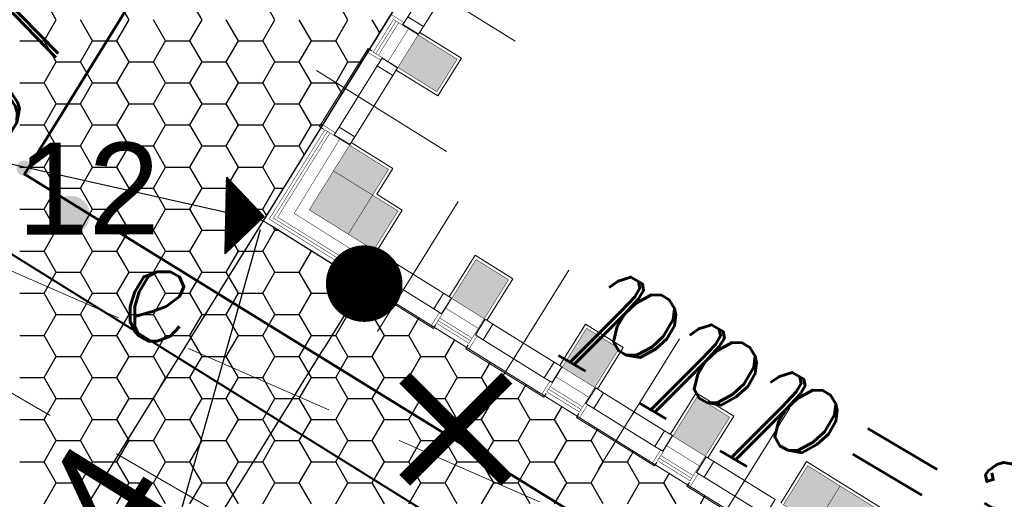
# Model space of a CAD drawing. Extents: x 4615668 to 9294084, y 5325188 to 10688993.
# Tile 616 of 656: x 4651586.73 to 4651593.16, y 5338721.3 to 5338724.44. Entities that reach past the tile are written whole.
import ezdxf

# ---------------------------------------------------------------- set-up
doc = ezdxf.new("R2010")
doc.units = 0
doc.header["$MEASUREMENT"] = 0
for name, pattern in [('DASHED', [19.05, 12.7, -6.35]), ('KTCR', [1.5, 1, -0.5]), ('l423_500', [2, 1.5, -0.5])]:
    doc.linetypes.add(name, pattern=pattern)
for name, color, linetype, lineweight in [('!0017A_GR_DR_WYMPROJ', 1, 'Continuous', 30), ('budynek', 7, 'Continuous', 53), ('chodnik', 7, 'l423_500', 13), ('e_elem_naziemne', 7, 'Continuous', 13), ('pkt_wys', 7, 'Continuous', 13), ('PROJEKTOWANA_WODA', 150, 'Continuous', 40), ('Wymiar', 7, 'Continuous', 9)]:
    doc.layers.add(name, color=color, linetype=linetype, lineweight=lineweight)
for name, color, linetype in [('1', 7, 'Continuous'), ('DIM', 7, 'Continuous'), ('OPIS', 7, 'Continuous'), ('sciany', 1, 'Continuous')]:
    doc.layers.add(name, color=color, linetype=linetype)
doc.styles.add('ARIAL_CE', font='arial.ttf', dxfattribs={"height": 15})
doc.styles.add('Style-ITALIC_1250', font='ITALIC_1250.shx')
doc.styles.add('STYLE2', font='arial.ttf')
doc.dimstyles.new('1-500', dxfattribs={"dimtxt": 1, "dimasz": 0.5, "dimexe": 0.18, "dimexo": 0.0625, "dimgap": 0.3, "dimtad": 1, "dimzin": 0, "dimdsep": 46, "dimtxsty": 'STYLE2', "dimblk": 'DOT', "dimcen": 0.09, "dimadec": 0, "dimazin": 0, "dimtfac": 1, "dimtmove": 0, "dimatfit": 0, "dimldrblk": 'DOT', "dimfxl": 0, "dimtolj": 1, "dimtzin": 0, "dimarcsym": 0})

# ---------------------------------------------------------------- blocks, each defined once
blk = doc.blocks.new('G$C30F5686F')
at = {"layer": '1', "color": 5, "linetype": 'DASHED', "ltscale": 0.8}
for p, q in [((13.2091, 15.923), (7.5875, 6.8412)), ((9.751, 10.3373), (4.4291, 11.5327))]:
    blk.add_line(p, q, dxfattribs=at)
at = {"layer": '1', "linetype": 'Continuous', "lineweight": 18}
for p, q in [((9.751, 10.3373), (13.2091, 15.923)), ((19.8894, 4.0295), (9.751, 10.3373))]:
    blk.add_line(p, q, dxfattribs=at)
at = {"layer": '1', "color": 254, "linetype": 'Continuous', "lineweight": 30, "ltscale": 0.01, "transparency": 33554528}
for p, q in [((8.4002, 11.6502), (8.3208, 11.7877)), ((8.8764, 11.6502), (8.7971, 11.7877)), ((9.3527, 11.6502), (9.2733, 11.7877)), ((9.8289, 11.6502), (9.7496, 11.7877)), ((10.3052, 11.6502), (10.2258, 11.7877)), ((8.3208, 11.5128), (8.4002, 11.6502)), ((8.6383, 11.5128), (8.5589, 11.6502)), ((8.7971, 11.5128), (8.8764, 11.6502)), ((9.1146, 11.5128), (9.0352, 11.6502)), ((9.2733, 11.5128), (9.3527, 11.6502)), ((9.5908, 11.5128), (9.5114, 11.6502)), ((9.7496, 11.5128), (9.8289, 11.6502)), ((10.0671, 11.5128), (9.9877, 11.6502)), ((10.2258, 11.5128), (10.3052, 11.6502)), ((10.5141, 11.5634), (10.4639, 11.6502)), ((8.1621, 11.5128), (8.3208, 11.5128)), ((8.4002, 11.3753), (8.3208, 11.5128)), ((8.5589, 11.3753), (8.6383, 11.5128)), ((8.6383, 11.5128), (8.7971, 11.5128)), ((8.8764, 11.3753), (8.7971, 11.5128)), ((9.0352, 11.3753), (9.1146, 11.5128)), ((9.1146, 11.5128), (9.2733, 11.5128)), ((9.3527, 11.3753), (9.2733, 11.5128)), ((9.5114, 11.3753), (9.5908, 11.5128)), ((9.5908, 11.5128), (9.7496, 11.5128)), ((9.8289, 11.3753), (9.7496, 11.5128)), ((9.9877, 11.3753), (10.0671, 11.5128)), ((10.0671, 11.5128), (10.2258, 11.5128)), ((10.3052, 11.3753), (10.2258, 11.5128)), ((8.3208, 11.2378), (8.4002, 11.3753)), ((8.4002, 11.3753), (8.5589, 11.3753)), ((8.6383, 11.2378), (8.5589, 11.3753)), ((8.7971, 11.2378), (8.8764, 11.3753)), ((8.8764, 11.3753), (9.0352, 11.3753)), ((9.1146, 11.2378), (9.0352, 11.3753)), ((9.2733, 11.2378), (9.3527, 11.3753)), ((9.3527, 11.3753), (9.5114, 11.3753)), ((9.5908, 11.2378), (9.5114, 11.3753)), ((9.7496, 11.2378), (9.8289, 11.3753)), ((9.8289, 11.3753), (9.9877, 11.3753)), ((10.0671, 11.2378), (9.9877, 11.3753)), ((10.2258, 11.2378), (10.3052, 11.3753)), ((10.3052, 11.3753), (10.397, 11.3753)), ((8.1621, 11.2378), (8.3208, 11.2378)), ((8.4002, 11.1003), (8.3208, 11.2378)), ((8.5589, 11.1003), (8.6383, 11.2378)), ((8.6383, 11.2378), (8.7971, 11.2378)), ((8.8764, 11.1003), (8.7971, 11.2378)), ((9.0352, 11.1003), (9.1146, 11.2378)), ((9.1146, 11.2378), (9.2733, 11.2378)), ((9.3527, 11.1003), (9.2733, 11.2378)), ((9.5114, 11.1003), (9.5908, 11.2378)), ((9.5908, 11.2378), (9.7496, 11.2378)), ((9.8289, 11.1003), (9.7496, 11.2378)), ((9.9877, 11.1003), (10.0671, 11.2378)), ((10.0671, 11.2378), (10.2258, 11.2378)), ((10.267, 11.1664), (10.2258, 11.2378)), ((8.3208, 10.9628), (8.4002, 11.1003)), ((8.4002, 11.1003), (8.5589, 11.1003)), ((8.6383, 10.9628), (8.5589, 11.1003)), ((8.7971, 10.9628), (8.8764, 11.1003)), ((8.8764, 11.1003), (9.0352, 11.1003)), ((9.1146, 10.9628), (9.0352, 11.1003)), ((9.2733, 10.9628), (9.3527, 11.1003)), ((9.3527, 11.1003), (9.5114, 11.1003)), ((9.5908, 10.9628), (9.5114, 11.1003)), ((9.7496, 10.9628), (9.8289, 11.1003)), ((9.8289, 11.1003), (9.9877, 11.1003)), ((10.0671, 10.9628), (9.9877, 11.1003)), ((8.1621, 10.9628), (8.3208, 10.9628)), ((8.4002, 10.8253), (8.3208, 10.9628)), ((8.5589, 10.8253), (8.6383, 10.9628)), ((8.6383, 10.9628), (8.7971, 10.9628)), ((8.8764, 10.8253), (8.7971, 10.9628)), ((9.0352, 10.8253), (9.1146, 10.9628)), ((9.1146, 10.9628), (9.2733, 10.9628)), ((9.3527, 10.8253), (9.2733, 10.9628)), ((9.5114, 10.8253), (9.5908, 10.9628)), ((9.5908, 10.9628), (9.7496, 10.9628)), ((9.8289, 10.8253), (9.7496, 10.9628)), ((9.9877, 10.8253), (10.0671, 10.9628)), ((10.0671, 10.9628), (10.1403, 10.9628)), ((8.3208, 10.6879), (8.4002, 10.8253)), ((8.4002, 10.8253), (8.5589, 10.8253)), ((8.6383, 10.6879), (8.5589, 10.8253)), ((8.7971, 10.6879), (8.8764, 10.8253)), ((8.8764, 10.8253), (9.0352, 10.8253)), ((9.1146, 10.6879), (9.0352, 10.8253)), ((9.2733, 10.6879), (9.3527, 10.8253)), ((9.3527, 10.8253), (9.5114, 10.8253)), ((9.5908, 10.6879), (9.5114, 10.8253)), ((9.7496, 10.6879), (9.8289, 10.8253)), ((9.8289, 10.8253), (9.9877, 10.8253)), ((10.02, 10.7694), (9.9877, 10.8253)), ((8.1621, 10.6879), (8.3208, 10.6879)), ((8.4002, 10.5504), (8.3208, 10.6879)), ((8.5589, 10.5504), (8.6383, 10.6879)), ((8.6383, 10.6879), (8.7971, 10.6879)), ((8.8764, 10.5504), (8.7971, 10.6879)), ((9.0352, 10.5504), (9.1146, 10.6879)), ((9.1146, 10.6879), (9.2733, 10.6879)), ((9.3527, 10.5504), (9.2733, 10.6879)), ((9.5114, 10.5504), (9.5908, 10.6879)), ((9.5908, 10.6879), (9.7496, 10.6879)), ((9.8289, 10.5504), (9.7496, 10.6879)), ((8.3208, 10.4129), (8.4002, 10.5504)), ((8.4002, 10.5504), (8.5589, 10.5504)), ((8.6383, 10.4129), (8.5589, 10.5504)), ((8.7971, 10.4129), (8.8764, 10.5504)), ((8.8764, 10.5504), (9.0352, 10.5504)), ((9.1146, 10.4129), (9.0352, 10.5504)), ((9.2733, 10.4129), (9.3527, 10.5504)), ((9.3527, 10.5504), (9.5114, 10.5504)), ((9.5908, 10.4129), (9.5114, 10.5504)), ((9.7496, 10.4129), (9.8289, 10.5504)), ((9.8289, 10.5504), (9.8837, 10.5504)), ((8.1621, 10.4129), (8.3208, 10.4129)), ((8.4002, 10.2754), (8.3208, 10.4129)), ((8.5589, 10.2754), (8.6383, 10.4129)), ((8.6383, 10.4129), (8.7971, 10.4129)), ((8.8764, 10.2754), (8.7971, 10.4129)), ((9.0352, 10.2754), (9.1146, 10.4129)), ((9.1146, 10.4129), (9.2733, 10.4129)), ((9.3527, 10.2754), (9.2733, 10.4129)), ((9.5114, 10.2754), (9.5908, 10.4129)), ((9.5908, 10.4129), (9.7496, 10.4129)), ((9.7729, 10.3724), (9.7496, 10.4129)), ((9.8289, 10.2754), (9.8169, 10.2963)), ((8.3208, 10.1379), (8.4002, 10.2754)), ((8.4002, 10.2754), (8.5589, 10.2754)), ((8.6383, 10.1379), (8.5589, 10.2754)), ((8.7971, 10.1379), (8.8764, 10.2754)), ((8.8764, 10.2754), (9.0352, 10.2754)), ((9.1146, 10.1379), (9.0352, 10.2754)), ((9.2733, 10.1379), (9.3527, 10.2754)), ((9.3527, 10.2754), (9.5114, 10.2754)), ((9.5908, 10.1379), (9.5114, 10.2754)), ((9.7496, 10.1379), (9.8289, 10.2754)), ((9.8289, 10.2754), (9.8505, 10.2754)), ((8.1621, 10.1379), (8.3208, 10.1379)), ((8.4002, 10.0005), (8.3208, 10.1379)), ((8.5589, 10.0005), (8.6383, 10.1379)), ((8.6383, 10.1379), (8.7971, 10.1379)), ((8.8764, 10.0005), (8.7971, 10.1379)), ((9.0352, 10.0005), (9.1146, 10.1379)), ((9.1146, 10.1379), (9.2733, 10.1379)), ((9.3527, 10.0005), (9.2733, 10.1379)), ((9.5114, 10.0005), (9.5908, 10.1379)), ((9.5908, 10.1379), (9.7496, 10.1379)), ((9.8289, 10.0005), (9.7496, 10.1379)), ((9.9877, 10.0005), (10.0671, 10.1379)), ((10.0671, 10.1379), (10.0646, 10.1422)), ((10.0671, 10.1379), (10.0714, 10.1379)), ((8.3208, 9.863), (8.4002, 10.0005)), ((8.4002, 10.0005), (8.5589, 10.0005)), ((8.6383, 9.863), (8.5589, 10.0005)), ((8.7971, 9.863), (8.8764, 10.0005)), ((8.8764, 10.0005), (9.0352, 10.0005)), ((9.1146, 9.863), (9.0352, 10.0005)), ((9.2733, 9.863), (9.3527, 10.0005)), ((9.3527, 10.0005), (9.5114, 10.0005)), ((9.5908, 9.863), (9.5114, 10.0005)), ((9.7496, 9.863), (9.8289, 10.0005)), ((9.8289, 10.0005), (9.9877, 10.0005)), ((10.0671, 9.863), (9.9877, 10.0005)), ((10.2258, 9.863), (10.3018, 9.9946)), ((8.1621, 9.863), (8.3208, 9.863)), ((8.4002, 9.7255), (8.3208, 9.863)), ((8.5589, 9.7255), (8.6383, 9.863)), ((8.6383, 9.863), (8.7971, 9.863)), ((8.8764, 9.7255), (8.7971, 9.863)), ((9.0352, 9.7255), (9.1146, 9.863)), ((9.1146, 9.863), (9.2733, 9.863)), ((9.3527, 9.7255), (9.2733, 9.863)), ((9.5114, 9.7255), (9.5908, 9.863)), ((9.5908, 9.863), (9.7496, 9.863)), ((9.8289, 9.7255), (9.7496, 9.863)), ((9.9877, 9.7255), (10.0671, 9.863)), ((10.0671, 9.863), (10.2258, 9.863)), ((10.3052, 9.7255), (10.2258, 9.863)), ((10.4639, 9.7255), (10.5354, 9.8493)), ((8.3208, 9.588), (8.4002, 9.7255)), ((8.4002, 9.7255), (8.5589, 9.7255)), ((8.6383, 9.588), (8.5589, 9.7255)), ((8.7971, 9.588), (8.8764, 9.7255)), ((8.8764, 9.7255), (9.0352, 9.7255)), ((9.1146, 9.588), (9.0352, 9.7255)), ((9.2733, 9.588), (9.3527, 9.7255)), ((9.3527, 9.7255), (9.5114, 9.7255)), ((9.5908, 9.588), (9.5114, 9.7255)), ((9.7496, 9.588), (9.8289, 9.7255)), ((9.8289, 9.7255), (9.9877, 9.7255)), ((10.0671, 9.588), (9.9877, 9.7255)), ((10.2258, 9.588), (10.3052, 9.7255)), ((10.3052, 9.7255), (10.4639, 9.7255)), ((10.5433, 9.588), (10.4639, 9.7255)), ((10.7021, 9.588), (10.769, 9.7039)), ((8.1621, 9.588), (8.3208, 9.588)), ((8.4002, 9.4505), (8.3208, 9.588)), ((8.5589, 9.4505), (8.6383, 9.588)), ((8.6383, 9.588), (8.7971, 9.588)), ((8.8764, 9.4505), (8.7971, 9.588)), ((9.0352, 9.4505), (9.1146, 9.588)), ((9.1146, 9.588), (9.2733, 9.588)), ((9.3527, 9.4505), (9.2733, 9.588)), ((9.5114, 9.4505), (9.5908, 9.588)), ((9.5908, 9.588), (9.7496, 9.588)), ((9.8289, 9.4505), (9.7496, 9.588)), ((9.9877, 9.4505), (10.0671, 9.588)), ((10.0671, 9.588), (10.2258, 9.588)), ((10.3052, 9.4505), (10.2258, 9.588)), ((10.4639, 9.4505), (10.5433, 9.588)), ((10.5433, 9.588), (10.7021, 9.588)), ((10.7814, 9.4505), (10.7021, 9.588)), ((10.9402, 9.4505), (11.0026, 9.5586)), ((8.3208, 9.313), (8.4002, 9.4505)), ((8.4002, 9.4505), (8.5589, 9.4505)), ((8.6383, 9.313), (8.5589, 9.4505)), ((8.7971, 9.313), (8.8764, 9.4505)), ((8.8764, 9.4505), (9.0352, 9.4505)), ((9.1146, 9.313), (9.0352, 9.4505)), ((9.2733, 9.313), (9.3527, 9.4505)), ((9.3527, 9.4505), (9.5114, 9.4505)), ((9.5908, 9.313), (9.5114, 9.4505)), ((9.7496, 9.313), (9.8289, 9.4505)), ((9.8289, 9.4505), (9.9877, 9.4505)), ((10.0671, 9.313), (9.9877, 9.4505)), ((10.2258, 9.313), (10.3052, 9.4505)), ((10.3052, 9.4505), (10.4639, 9.4505)), ((10.5433, 9.313), (10.4639, 9.4505)), ((10.7021, 9.313), (10.7814, 9.4505)), ((10.7814, 9.4505), (10.9402, 9.4505)), ((11.0196, 9.313), (10.9402, 9.4505)), ((11.1783, 9.313), (11.2362, 9.4133)), ((8.1621, 9.313), (8.3208, 9.313)), ((8.4002, 9.1756), (8.3208, 9.313)), ((8.5589, 9.1756), (8.6383, 9.313)), ((8.6383, 9.313), (8.7971, 9.313)), ((8.8764, 9.1756), (8.7971, 9.313)), ((9.0352, 9.1756), (9.1146, 9.313)), ((9.1146, 9.313), (9.2733, 9.313)), ((9.3527, 9.1756), (9.2733, 9.313)), ((9.5114, 9.1756), (9.5908, 9.313)), ((9.5908, 9.313), (9.7496, 9.313)), ((9.8289, 9.1756), (9.7496, 9.313)), ((9.9877, 9.1756), (10.0671, 9.313)), ((10.0671, 9.313), (10.2258, 9.313)), ((10.3052, 9.1756), (10.2258, 9.313)), ((10.4639, 9.1756), (10.5433, 9.313)), ((10.5433, 9.313), (10.7021, 9.313)), ((10.7814, 9.1756), (10.7021, 9.313)), ((10.9402, 9.1756), (11.0196, 9.313)), ((11.0196, 9.313), (11.1783, 9.313)), ((11.2577, 9.1756), (11.1783, 9.313)), ((11.4164, 9.1756), (11.4698, 9.2679)), ((8.3208, 9.0381), (8.4002, 9.1756)), ((8.4002, 9.1756), (8.5589, 9.1756)), ((8.6383, 9.0381), (8.5589, 9.1756)), ((8.7971, 9.0381), (8.8764, 9.1756)), ((8.8764, 9.1756), (9.0352, 9.1756)), ((9.1146, 9.0381), (9.0352, 9.1756)), ((9.2733, 9.0381), (9.3527, 9.1756)), ((9.3527, 9.1756), (9.5114, 9.1756)), ((9.5908, 9.0381), (9.5114, 9.1756)), ((9.7496, 9.0381), (9.8289, 9.1756)), ((9.8289, 9.1756), (9.9877, 9.1756)), ((10.0671, 9.0381), (9.9877, 9.1756)), ((10.2258, 9.0381), (10.3052, 9.1756)), ((10.3052, 9.1756), (10.4639, 9.1756)), ((10.5433, 9.0381), (10.4639, 9.1756)), ((10.7021, 9.0381), (10.7814, 9.1756)), ((10.7814, 9.1756), (10.9402, 9.1756)), ((11.0196, 9.0381), (10.9402, 9.1756)), ((11.1783, 9.0381), (11.2577, 9.1756)), ((11.2577, 9.1756), (11.4164, 9.1756)), ((11.4958, 9.0381), (11.4164, 9.1756)), ((11.6546, 9.0381), (11.7034, 9.1226)), ((8.1621, 9.0381), (8.3208, 9.0381)), ((8.4002, 8.9006), (8.3208, 9.0381)), ((8.5589, 8.9006), (8.6383, 9.0381)), ((8.6383, 9.0381), (8.7971, 9.0381)), ((8.8764, 8.9006), (8.7971, 9.0381)), ((9.0352, 8.9006), (9.1146, 9.0381)), ((9.1146, 9.0381), (9.2733, 9.0381)), ((9.3527, 8.9006), (9.2733, 9.0381)), ((9.5114, 8.9006), (9.5908, 9.0381)), ((9.5908, 9.0381), (9.7496, 9.0381)), ((9.8289, 8.9006), (9.7496, 9.0381)), ((9.9877, 8.9006), (10.0671, 9.0381)), ((10.0671, 9.0381), (10.2258, 9.0381)), ((10.3052, 8.9006), (10.2258, 9.0381)), ((10.4639, 8.9006), (10.5433, 9.0381)), ((10.5433, 9.0381), (10.7021, 9.0381)), ((10.7814, 8.9006), (10.7021, 9.0381)), ((10.9402, 8.9006), (11.0196, 9.0381)), ((11.0196, 9.0381), (11.1783, 9.0381)), ((11.2577, 8.9006), (11.1783, 9.0381)), ((11.4164, 8.9006), (11.4958, 9.0381)), ((11.4958, 9.0381), (11.6546, 9.0381)), ((11.7339, 8.9006), (11.6546, 9.0381)), ((11.8927, 8.9006), (11.9369, 8.9773)), ((8.3208, 8.7631), (8.4002, 8.9006)), ((8.4002, 8.9006), (8.5589, 8.9006)), ((8.6383, 8.7631), (8.5589, 8.9006)), ((8.7971, 8.7631), (8.8764, 8.9006)), ((8.8764, 8.9006), (9.0352, 8.9006)), ((9.1146, 8.7631), (9.0352, 8.9006)), ((9.2733, 8.7631), (9.3527, 8.9006)), ((9.3527, 8.9006), (9.5114, 8.9006)), ((9.5908, 8.7631), (9.5114, 8.9006)), ((9.7496, 8.7631), (9.8289, 8.9006)), ((9.8289, 8.9006), (9.9877, 8.9006)), ((10.0671, 8.7631), (9.9877, 8.9006)), ((10.2258, 8.7631), (10.3052, 8.9006)), ((10.3052, 8.9006), (10.4639, 8.9006)), ((10.5433, 8.7631), (10.4639, 8.9006)), ((10.7021, 8.7631), (10.7814, 8.9006)), ((10.7814, 8.9006), (10.9402, 8.9006)), ((11.0196, 8.7631), (10.9402, 8.9006)), ((11.1783, 8.7631), (11.2577, 8.9006)), ((11.2577, 8.9006), (11.4164, 8.9006)), ((11.4958, 8.7631), (11.4164, 8.9006)), ((11.6546, 8.7631), (11.7339, 8.9006)), ((11.7339, 8.9006), (11.8927, 8.9006)), ((11.9721, 8.7631), (11.8927, 8.9006)), ((12.1308, 8.7631), (12.1705, 8.8319)), ((8.1621, 8.7631), (8.3208, 8.7631)), ((8.4002, 8.6256), (8.3208, 8.7631)), ((8.5589, 8.6256), (8.6383, 8.7631)), ((8.6383, 8.7631), (8.7971, 8.7631)), ((8.8764, 8.6256), (8.7971, 8.7631)), ((9.0352, 8.6256), (9.1146, 8.7631)), ((9.1146, 8.7631), (9.2733, 8.7631)), ((9.3527, 8.6256), (9.2733, 8.7631)), ((9.5114, 8.6256), (9.5908, 8.7631)), ((9.5908, 8.7631), (9.7496, 8.7631)), ((9.8289, 8.6256), (9.7496, 8.7631)), ((9.9877, 8.6256), (10.0671, 8.7631)), ((10.0671, 8.7631), (10.2258, 8.7631)), ((10.3052, 8.6256), (10.2258, 8.7631)), ((10.4639, 8.6256), (10.5433, 8.7631)), ((10.5433, 8.7631), (10.7021, 8.7631)), ((10.7814, 8.6256), (10.7021, 8.7631)), ((10.9402, 8.6256), (11.0196, 8.7631)), ((11.0196, 8.7631), (11.1783, 8.7631)), ((11.2577, 8.6256), (11.1783, 8.7631)), ((11.4164, 8.6256), (11.4958, 8.7631)), ((11.4958, 8.7631), (11.6546, 8.7631)), ((11.7339, 8.6256), (11.6546, 8.7631)), ((11.8927, 8.6256), (11.9721, 8.7631)), ((11.9721, 8.7631), (12.1308, 8.7631)), ((12.2102, 8.6256), (12.1308, 8.7631)), ((12.3689, 8.6256), (12.4041, 8.6866)), ((8.3208, 8.4882), (8.4002, 8.6256)), ((8.4002, 8.6256), (8.5589, 8.6256)), ((8.6383, 8.4882), (8.5589, 8.6256)), ((8.7971, 8.4882), (8.8764, 8.6256)), ((8.8764, 8.6256), (9.0352, 8.6256)), ((9.1146, 8.4882), (9.0352, 8.6256)), ((9.2733, 8.4882), (9.3527, 8.6256)), ((9.3527, 8.6256), (9.5114, 8.6256)), ((9.5908, 8.4882), (9.5114, 8.6256)), ((9.7496, 8.4882), (9.8289, 8.6256)), ((9.8289, 8.6256), (9.9877, 8.6256)), ((10.0671, 8.4882), (9.9877, 8.6256)), ((10.2258, 8.4882), (10.3052, 8.6256)), ((10.3052, 8.6256), (10.4639, 8.6256)), ((10.5433, 8.4882), (10.4639, 8.6256)), ((10.7021, 8.4882), (10.7814, 8.6256)), ((10.7814, 8.6256), (10.9402, 8.6256)), ((11.0196, 8.4882), (10.9402, 8.6256)), ((11.1783, 8.4882), (11.2577, 8.6256)), ((11.2577, 8.6256), (11.4164, 8.6256)), ((11.4958, 8.4882), (11.4164, 8.6256)), ((11.6546, 8.4882), (11.7339, 8.6256)), ((11.7339, 8.6256), (11.8927, 8.6256)), ((11.9721, 8.4882), (11.8927, 8.6256)), ((12.1308, 8.4882), (12.2102, 8.6256)), ((12.2102, 8.6256), (12.3689, 8.6256)), ((12.4483, 8.4882), (12.3689, 8.6256)), ((12.6071, 8.4882), (12.6377, 8.5413))]:
    blk.add_line(p, q, dxfattribs=at)
blk = doc.blocks.new('G$CA76AC6B6')
at = {"layer": 'PROJEKTOWANA_WODA'}
blk.add_line((1.6312, 12.6454), (16.4033, 3.4547), dxfattribs=at)
blk = doc.blocks.new('G$CE3CC9D66')
at = {"layer": 'Wymiar', "lineweight": 0, "ltscale": 40}
blk.add_blockref('G$CA76AC6B6', (0, 0), dxfattribs=at)
blk = doc.blocks.new('G$CB8F5CD2F')
at = {"layer": 'sciany', "ltscale": 40}
h = blk.add_hatch(color=0, dxfattribs=at)
h.dxf.hatch_style = 1
h.paths.add_polyline_path([(344.18, 433.59), (361.68, 433.59), (361.68, 584), (344.18, 584), (344.18, 433.59)], is_closed=False)
h.paths.add_polyline_path([(344.18, 433.59), (344.18, 584), (331.68, 584), (331.68, 433.59), (344.18, 433.59)], is_closed=False)
h.paths.add_polyline_path([(344.18, 408.59), (344.18, 433.59), (331.68, 433.59), (331.68, 408.59), (344.18, 408.59)], is_closed=False)
h.paths.add_polyline_path([(344.18, 408.59), (361.68, 408.59), (361.68, 433.59), (344.18, 433.59), (344.18, 408.59)], is_closed=False)
h.paths.add_polyline_path([(361.68, 323.59), (361.68, 348.59), (344.18, 348.59), (344.18, 323.59), (361.68, 323.59)], is_closed=False)
h.paths.add_polyline_path([(331.68, 348.59), (331.68, 323.59), (344.18, 323.59), (344.18, 348.59), (331.68, 348.59)], is_closed=False)
h.paths.add_polyline_path([(361.68, 238.59), (361.68, 263.59), (344.18, 263.59), (344.18, 238.59), (361.68, 238.59)], is_closed=False)
h.paths.add_polyline_path([(331.68, 263.59), (331.68, 238.59), (344.18, 238.59), (344.18, 263.59), (331.68, 263.59)], is_closed=False)
h.paths.add_polyline_path([(361.68, 153.59), (361.68, 178.59), (344.18, 178.59), (344.18, 153.59), (361.68, 153.59)], is_closed=False)
h.paths.add_polyline_path([(331.68, 178.59), (331.68, 153.59), (344.18, 153.59), (344.18, 178.59), (331.68, 178.59)], is_closed=False)
h.paths.add_polyline_path([(361.68, 93.75), (344.18, 93.75), (344.18, 74), (361.68, 74), (361.68, 93.75)], is_closed=False)
h.paths.add_polyline_path([(344.18, 93.75), (331.68, 93.75), (331.68, 74), (344.18, 74), (344.18, 93.75)], is_closed=False)
h = blk.add_hatch(color=0, dxfattribs=at)
h.dxf.hatch_style = 1
h.paths.add_polyline_path([(331.68, 44.08), (361.68, 44.08), (361.68, 74.08), (331.68, 74.08)])
h = blk.add_hatch(color=0, dxfattribs=at)
h.dxf.hatch_style = 1
h.paths.add_polyline_path([(381.27, 44), (381.27, 59), (361.68, 59), (361.68, 44), (381.27, 44)], is_closed=False)
h.paths.add_polyline_path([(381.27, 59), (381.27, 74), (361.68, 74), (361.68, 59), (381.27, 59)], is_closed=False)
h.paths.add_polyline_path([(466.27, 74), (441.27, 74), (441.27, 59), (466.27, 59), (466.27, 74)], is_closed=False)
h.paths.add_polyline_path([(466.27, 44), (466.27, 59), (441.27, 59), (441.27, 44), (466.27, 44)], is_closed=False)
h.paths.add_polyline_path([(551.27, 44), (551.27, 59), (526.27, 59), (526.27, 44), (551.27, 44)], is_closed=False)
h.paths.add_polyline_path([(551.27, 74), (526.27, 74), (526.27, 59), (551.27, 59), (551.27, 74)], is_closed=False)
h.paths.add_polyline_path([(636.27, 74), (611.27, 74), (611.27, 59), (636.27, 59), (636.27, 74)], is_closed=False)
h.paths.add_polyline_path([(636.27, 44), (636.27, 59), (611.27, 59), (611.27, 44), (636.27, 44)], is_closed=False)
h = blk.add_hatch(color=0, dxfattribs=at)
h.dxf.hatch_style = 1
h.paths.add_polyline_path([(696.27, 59), (696.27, 44), (721.27, 44), (721.27, 59), (696.27, 59)], is_closed=False)
h.paths.add_polyline_path([(696.27, 74), (696.27, 59), (721.27, 59), (721.27, 74), (696.27, 74)], is_closed=False)
h.paths.add_polyline_path([(721.27, 74), (721.27, 59), (881.68, 59), (881.68, 74), (721.27, 74)], is_closed=False)
h.paths.add_polyline_path([(721.27, 59), (721.27, 44), (881.68, 44), (881.68, 59), (721.27, 59)], is_closed=False)
h.paths.add_polyline_path([(911.68, 59), (911.68, 44), (1451.68, 44), (1451.68, 59), (911.68, 59)], is_closed=False)
h.paths.add_polyline_path([(911.68, 74), (911.68, 59), (1451.68, 59), (1451.68, 74), (911.68, 74)], is_closed=False)
at = {"layer": 'sciany', "color": 0, "lineweight": 0, "ltscale": 40}
for p, q in [((287.68, 208.6), (387.68, 208.6)), ((287.68, 123.75), (387.68, 123.75)), ((411.43, 0.06), (411.43, 100.06)), ((496.43, 0), (496.43, 100)), ((581.43, 0.06), (581.43, 100.06)), ((666.43, 0), (666.43, 100)), ((557.93, 32.06), (557.93, 44.06)), ((557.93, 44.06), (604.93, 44.06)), ((604.93, 44.06), (604.93, 32.06)), ((604.93, 32.06), (557.93, 32.06))]:
    blk.add_line(p, q, dxfattribs=at)
for points in [[(694.27, 44), (694.27, 76), (879.68, 76), (879.68, 475.15), (883.02, 475.15)], [(331.68, 180.48), (363.68, 180.59), (363.68, 151.59), (331.68, 151.59)], [(311.68, 93.75), (308.68, 93.75), (308.68, 153.75), (311.68, 153.75)], [(311.68, 93.75), (308.68, 93.75), (308.68, 153.75), (311.68, 153.75)], [(383.27, 44), (383.27, 76), (363.68, 76), (363.68, 95.75), (331.68, 95.75)], [(468.27, 44), (468.27, 76), (439.27, 76), (439.27, 44.06)], [(553.27, 44), (553.27, 76), (524.27, 76), (524.27, 44)], [(638.27, 44), (638.27, 76), (609.27, 76), (609.27, 44)], [(381.43, 24.06), (381.43, 21.06), (441.43, 21.06), (441.43, 24.06)], [(381.43, 24.06), (381.43, 21.06), (441.43, 21.06), (441.43, 24.06)], [(466.43, 24), (466.43, 21), (526.43, 21), (526.43, 24)], [(466.43, 24), (466.43, 21), (526.43, 21), (526.43, 24)], [(551.43, 24.06), (551.43, 21.06), (611.43, 21.06), (611.43, 24.06)], [(551.43, 24.06), (551.43, 21.06), (611.43, 21.06), (611.43, 24.06)], [(636.43, 24), (636.43, 21), (696.43, 21), (696.43, 24)], [(636.43, 24), (636.43, 21), (696.43, 21), (696.43, 24)]]:
    blk.add_lwpolyline(points, dxfattribs=at)
for points in [[(319.68, 232.09), (319.68, 185.09), (331.68, 185.09), (331.68, 232.09)], [(319.68, 232.09), (319.68, 185.09), (331.68, 185.09), (331.68, 232.09)], [(319.68, 179.09), (319.68, 185.09), (331.68, 185.09), (331.68, 179.09)], [(319.68, 153.25), (319.68, 147.25), (331.68, 147.25), (331.68, 153.25)], [(319.68, 153.25), (319.68, 147.25), (331.68, 147.25), (331.68, 153.25)], [(319.68, 147.25), (319.68, 100.25), (331.68, 100.25), (331.68, 147.25)], [(319.68, 147.25), (319.68, 100.25), (331.68, 100.25), (331.68, 147.25)], [(319.68, 94.25), (319.68, 100.25), (331.68, 100.25), (331.68, 94.25)], [(381.93, 32.06), (387.93, 32.06), (387.93, 44.06), (381.93, 44.06)], [(434.93, 32.06), (387.93, 32.06), (387.93, 44.06), (434.93, 44.06)], [(434.93, 32.06), (387.93, 32.06), (387.93, 44.06), (434.93, 44.06)], [(440.93, 32.06), (434.93, 32.06), (434.93, 44.06), (440.93, 44.06)], [(440.93, 32.06), (434.93, 32.06), (434.93, 44.06), (440.93, 44.06)], [(466.93, 32), (472.93, 32), (472.93, 44), (466.93, 44)], [(519.93, 32), (472.93, 32), (472.93, 44), (519.93, 44)], [(519.93, 32), (472.93, 32), (472.93, 44), (519.93, 44)], [(525.93, 32), (519.93, 32), (519.93, 44), (525.93, 44)], [(525.93, 32), (519.93, 32), (519.93, 44), (525.93, 44)], [(551.93, 32.06), (557.93, 32.06), (557.93, 44.06), (551.93, 44.06)], [(604.93, 32.06), (557.93, 32.06), (557.93, 44.06), (604.93, 44.06)], [(610.93, 32.06), (604.93, 32.06), (604.93, 44.06), (610.93, 44.06)], [(610.93, 32.06), (604.93, 32.06), (604.93, 44.06), (610.93, 44.06)], [(636.93, 32), (642.93, 32), (642.93, 44), (636.93, 44)], [(689.93, 32), (642.93, 32), (642.93, 44), (689.93, 44)], [(689.93, 32), (642.93, 32), (642.93, 44), (689.93, 44)]]:
    blk.add_lwpolyline(points, close=True, dxfattribs=at)
at = {"layer": 'sciany', "color": 0, "ltscale": 40, "const_width": 0.3}
for points in [[(319.68, 180.59), (309.68, 180.59), (309.68, 151.59), (319.68, 151.59)], [(331.68, 178.59), (312.68, 178.59), (312.68, 153.59), (331.68, 153.59)], [(331.68, 178.59), (314.68, 178.59), (314.68, 153.59), (331.95, 153.59)], [(331.68, 178.59), (316.68, 178.59), (316.68, 153.59), (331.68, 153.59)], [(324.18, 178.59), (324.18, 153.59)], [(383.44, 32.06), (383.44, 22.06), (309.68, 22.06), (309.68, 95.81), (319.68, 95.81)], [(381.27, 44.06), (381.27, 25.06), (312.68, 25.06), (312.68, 93.81), (331.68, 93.81)], [(381.27, 44.06), (381.27, 27.06), (314.68, 27.06), (314.68, 93.81), (331.68, 93.81)], [(381.27, 44.06), (381.27, 29.06), (316.68, 29.06), (316.68, 93.81), (331.68, 93.81)], [(324.18, 93.81), (324.51, 36.88), (381.27, 36.56)], [(441.27, 44.06), (441.27, 27.06), (466.27, 27.06), (466.27, 44.32)], [(441.27, 44.06), (441.27, 25.06), (466.27, 25.06), (466.27, 44.06)], [(441.27, 44.06), (441.27, 29.06), (466.27, 29.06), (466.27, 44.06)], [(526.27, 44.06), (526.27, 27.06), (551.27, 27.06), (551.27, 44.32)], [(526.27, 44.06), (526.27, 25.06), (551.27, 25.06), (551.27, 44.06)], [(526.27, 44.06), (526.27, 29.06), (551.27, 29.06), (551.27, 44.06)], [(611.27, 44.06), (611.27, 27.06), (636.27, 27.06), (636.27, 44.32)], [(611.27, 44.06), (611.27, 25.06), (636.27, 25.06), (636.27, 44.06)], [(611.27, 44.06), (611.27, 29.06), (636.27, 29.06), (636.27, 44.06)], [(439.27, 32.06), (439.27, 22.06), (468.27, 22.06), (468.27, 32.06)], [(441.27, 36.56), (466.27, 36.56)], [(524.27, 32.06), (524.27, 22.06), (553.27, 22.06), (553.27, 32.06)], [(526.27, 36.56), (551.27, 36.56)], [(609.27, 32.06), (609.27, 22.06), (638.43, 22.06), (638.43, 32.06)], [(611.27, 36.56), (636.27, 36.56)]]:
    blk.add_lwpolyline(points, dxfattribs=at)
for points in [[(331.68, 153.59), (331.68, 178.59), (361.68, 178.59), (361.68, 153.59)], [(331.68, 74), (361.68, 74), (361.68, 93.75), (331.68, 93.75)], [(331.68, 44), (361.68, 44), (361.68, 74), (331.68, 74)], [(361.68, 44), (361.68, 74), (381.27, 74), (381.27, 44)], [(441.27, 44), (466.27, 44), (466.27, 74), (441.27, 74)], [(526.27, 44), (551.27, 44), (551.27, 74), (526.27, 74)], [(611.27, 44), (636.27, 44), (636.27, 74), (611.27, 74)], [(696.27, 44), (881.68, 44), (881.68, 74), (696.27, 74)], [(696.27, 44), (721.27, 44), (721.27, 74), (696.27, 74)]]:
    blk.add_lwpolyline(points, close=True, dxfattribs=at)
at = {"layer": 'sciany', "color": 0, "lineweight": 0, "ltscale": 40}
blk.add_point((387.04, 22.34), dxfattribs=at)
blk = doc.blocks.new('501_5_2')
at = {"layer": 'e_elem_naziemne', "linetype": 'Continuous', "lineweight": 13}
h = blk.add_hatch(color=7, dxfattribs=at)
edge = h.paths.add_edge_path()
edge.add_arc((0, 0), 0.125, 0, 360)
blk = doc.blocks.new('801_5')
at = {"layer": 'pkt_wys', "linetype": 'Continuous', "lineweight": 13}
h = blk.add_hatch(color=7, dxfattribs=at)
edge = h.paths.add_edge_path()
edge.add_arc((0, 0), 0.05, 0, 360)
blk = doc.blocks.new('G$C3390F2A0')
at = {"layer": 'budynek', "color": 7, "linetype": 'Continuous', "lineweight": 53, "flags": 128}
blk.add_lwpolyline([(112.0688, 124.278), (101.7832, 130.6309), (104.4188, 134.898), (114.7044, 128.5452)], close=True, dxfattribs=at)
at = {"layer": 'chodnik', "color": 7, "linetype": 'KTCR', "lineweight": 13, "flags": 128}
for points in [[(98.8339, 133.5917), (100.7986, 130.3899), (105.4986, 128.3361)], [(97.6523, 132.4113), (98.2546, 132.111), (100.6262, 129.8187), (103.5342, 128.1401), (103.4641, 127.359), (103.1105, 126.9676), (98.7962, 124.6206), (96.4615, 123.482), (92.8817, 122.457)]]:
    blk.add_lwpolyline(points, dxfattribs=at)
at = {"layer": 'e_elem_naziemne', "color": 7, "linetype": 'Continuous', "lineweight": 13, "rotation": 304.4469932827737}
blk.add_blockref('501_5_2', (102.0848, 130.364), dxfattribs=at)
at = {"layer": 'pkt_wys', "color": 7, "linetype": 'Continuous', "lineweight": 13}
blk.add_blockref('801_5', (101.7808, 130.669), dxfattribs=at)
at = {"layer": 'e_elem_naziemne', "color": 7, "linetype": 'Continuous', "lineweight": 13, "style": 'Style-ITALIC_1250'}
blk.add_text('e', height=0.68, dxfattribs=at).set_placement((102.3868, 129.5389))
at = {"layer": 'pkt_wys', "color": 7, "linetype": 'Continuous', "lineweight": 13, "style": 'Style-ITALIC_1250'}
for s, rotation, p in [('310.91', 58.92898, (101.5676, 130.6937)), ('ppp=311.65m', 329.4419, (105.4114, 129.6269))]:
    blk.add_text(s, height=0.68, rotation=rotation, dxfattribs=at).set_placement(p)
blk = doc.blocks.new('G$C8E15AEAE')
at = {"layer": 'sciany', "lineweight": 0, "ltscale": 40, "const_width": 0.1}
for points in [[(0.0354, 0.0354), (0.7022, 0.7022)], [(0.0354, 0.7022), (0.7022, 0.0354)]]:
    blk.add_lwpolyline(points, dxfattribs=at)
blk = doc.blocks.new('_Dot')
at = {"color": 0, "linetype": 'ByBlock', "lineweight": -2}
blk.add_line((-0.5, 0), (-1, 0), dxfattribs=at)
at = {"color": 0, "linetype": 'ByBlock', "const_width": 0.5}
blk.add_lwpolyline([(-0.25, 0, 1), (0.25, 0, 1)], format="xyb", close=True, dxfattribs=at)
blk = doc.blocks.new('*D3842')
at = {"layer": 'Defpoints', "color": 0, "lineweight": 0, "ltscale": 40}
for p in [(4651572.6111, 5338727.5647), (4651588.3165, 5338723.123), (4651587.6084, 5338720.6192)]:
    blk.add_point(p, dxfattribs=at)
at = {"layer": 'DIM', "color": 0, "lineweight": -2, "ltscale": 40}
for p, q in [((4651572.5941, 5338727.5045), (4651571.8541, 5338724.8877)), ((4651572.3842, 5338724.9249), (4651587.1273, 5338720.7553)), ((4651588.2995, 5338723.0628), (4651587.5595, 5338720.446))]:
    blk.add_line(p, q, dxfattribs=at)
at = {"layer": 'DIM', "color": 0, "linetype": 'ByBlock', "lineweight": -2, "ltscale": 40, "xscale": 0.5, "yscale": 0.5, "zscale": 0.5}
for p, rotation in [((4651571.903, 5338725.061), 164.2083727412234), ((4651587.6084, 5338720.6192), 344.2083727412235)]:
    blk.add_blockref('_Dot', p, dxfattribs=dict(at, rotation=rotation))
at = {"layer": 'DIM', "color": 0, "lineweight": 0, "ltscale": 40, "insert": (4651579.9764, 5338723.6204), "char_height": 1, "attachment_point": 5, "rotation": 344.20837, "style": 'STYLE2'}
blk.add_mtext('\\A1;16.32 ', dxfattribs=at)
blk = doc.blocks.new('*D3849')
at = {"layer": 'Defpoints', "color": 0, "lineweight": 0, "ltscale": 40}
for p in [(4651573.0666, 5338738.9701), (4651589.3858, 5338728.8169), (4651586.5335, 5338724.2323)]:
    blk.add_point(p, dxfattribs=at)
at = {"layer": 'DIM', "color": 0, "lineweight": -2, "ltscale": 40}
for p, q in [((4651589.3327, 5338728.8499), (4651572.9138, 5338739.0652)), ((4651570.4784, 5338734.8101), (4651572.8025, 5338738.5456)), ((4651586.4804, 5338724.2653), (4651570.0615, 5338734.4807))]:
    blk.add_line(p, q, dxfattribs=at)
at = {"layer": 'DIM', "color": 0, "linetype": 'ByBlock', "lineweight": -2, "ltscale": 40, "xscale": 0.5, "yscale": 0.5, "zscale": 0.5}
for p, rotation in [((4651573.0666, 5338738.9701), 58.1115444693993), ((4651570.2143, 5338734.3856), 238.1115444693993)]:
    blk.add_blockref('_Dot', p, dxfattribs=dict(at, rotation=rotation))
at = {"layer": 'DIM', "color": 0, "lineweight": 0, "ltscale": 40, "insert": (4651570.9522, 5338737.106), "char_height": 1, "attachment_point": 5, "rotation": 58.11154, "style": 'STYLE2'}
blk.add_mtext('\\A1;5.40 ', dxfattribs=at)
blk = doc.blocks.new('*D3855')
at = {"layer": 'Defpoints', "color": 0, "lineweight": 0, "ltscale": 40}
for p in [(4651588.3165, 5338723.123), (4651588.978, 5338722.7114), (4651584.6363, 5338718.7683)]:
    blk.add_point(p, dxfattribs=at)
at = {"layer": 'DIM', "color": 0, "lineweight": -2, "ltscale": 40}
for p, q in [((4651588.3696, 5338723.09), (4651589.1309, 5338722.6163)), ((4651586.2619, 5338718.3458), (4651588.7139, 5338722.2869)), ((4651584.6894, 5338718.7353), (4651586.1506, 5338717.8262))]:
    blk.add_line(p, q, dxfattribs=at)
at = {"layer": 'DIM', "color": 0, "linetype": 'ByBlock', "lineweight": -2, "ltscale": 40, "xscale": 0.5, "yscale": 0.5, "zscale": 0.5}
for p, rotation in [((4651588.978, 5338722.7114), 58.11170754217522), ((4651585.9978, 5338717.9212), 238.1117075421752)]:
    blk.add_blockref('_Dot', p, dxfattribs=dict(at, rotation=rotation))
at = {"layer": 'DIM', "color": 0, "lineweight": 0, "ltscale": 40, "insert": (4651586.908, 5338720.6771), "char_height": 0.75, "attachment_point": 5, "rotation": 58.11171, "style": 'STYLE2'}
blk.add_mtext('\\A1;5.64 ', dxfattribs=at)

msp = doc.modelspace()

# ---------------------------------------------------------------- hatches: boundary and pattern name
at = {"layer": 'OPIS'}
h = msp.add_hatch(dxfattribs=at)
h.set_pattern_fill('ANSI31', color=256, scale=0.02, angle=178.81806)
h.set_pattern_definition([(223.818058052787, (14176865.6924832, 15823219.0487528), (0.00173092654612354, -0.0018038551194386), [])])
h.paths.add_polyline_path([(4651588.0697, 5338722.9069), (4651588.08, 5338723.4057), (4651588.3242, 5338723.15)])

# ---------------------------------------------------------------- linework, layer by layer
msp.add_lwpolyline([(4651588.0697, 5338722.9069), (4651588.08, 5338723.4057), (4651588.3242, 5338723.15), (4651588.0697, 5338722.9069)], dxfattribs=at)

# ---------------------------------------------------------------- block references
at = {"layer": '!0017A_GR_DR_WYMPROJ', "linetype": 'Continuous', "lineweight": 18}
msp.add_blockref('G$C30F5686F', (4651578.5664, 5338712.7851), dxfattribs=at)
at = {"lineweight": 0, "ltscale": 40}
msp.add_blockref('G$C8E15AEAE', (4651589.2074, 5338721.3918), dxfattribs=at)
at = {"layer": 'Wymiar', "color": 242, "linetype": 'DASHED', "lineweight": 30, "ltscale": 0.01}
msp.add_blockref('G$C3390F2A0', (4651484.9767, 5338592.7959), dxfattribs=at)
at = {"layer": 'Wymiar', "lineweight": 0, "ltscale": 40, "xscale": 0.01, "yscale": 0.01, "zscale": 0.01, "rotation": 328.1115445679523}
msp.add_blockref('G$CB8F5CD2F', (4651585.5706, 5338724.5716), dxfattribs=at)
at = {"layer": 'Wymiar', "lineweight": 0, "ltscale": 40}
msp.add_blockref('G$CE3CC9D66', (4651583.1099, 5338711.4615), dxfattribs=at)

# ---------------------------------------------------------------- texts
at = {"layer": 'OPIS', "insert": (4651585.8884, 5338723.273), "char_height": 0.6, "width": 35.550348, "attachment_point": 5, "rotation": 0.15445, "style": 'ARIAL_CE'}
msp.add_mtext('\\pxi-4,l6.666675,t6.666675;-0,12', dxfattribs=at)

# ---------------------------------------------------------------- dimensions: what is measured, and where the dimension line sits
at = {"layer": 'DIM', "lineweight": 0, "ltscale": 40}
for p1, p2, distance, picture, middle in [((4651586.5335, 5338724.2323), (4651589.3858, 5338728.8169), 19.2199, '*D3849', (4651570.9522, 5338737.106)), ((4651572.6111, 5338727.5647), (4651588.3165, 5338723.123), -2.6019, '*D3842', (4651579.9764, 5338723.6204))]:
    dim = msp.add_aligned_dim(p1=p1, p2=p2, distance=distance, dimstyle='1-500', override={"dimpost": ' ', "dimtxsty": 'STYLE2', "dimldrblk": 'Dot'}, dxfattribs=at)
    dim.commit()
    dim.dimension.update_dxf_attribs({"geometry": picture, "text_midpoint": middle})
dim = msp.add_linear_dim(base=(4651588.978, 5338722.7114), p1=(4651584.6363, 5338718.7683), p2=(4651588.3165, 5338723.123), angle=238.11171, dimstyle='1-500', override={"dimtxt": 0.75, "dimpost": ' ', "dimtxsty": 'STYLE2', "dimldrblk": 'Dot'}, dxfattribs=at)
dim.commit()
dim.dimension.update_dxf_attribs({"geometry": '*D3855', "text_midpoint": (4651586.908, 5338720.6771)})

doc.saveas('drawing.dxf')
